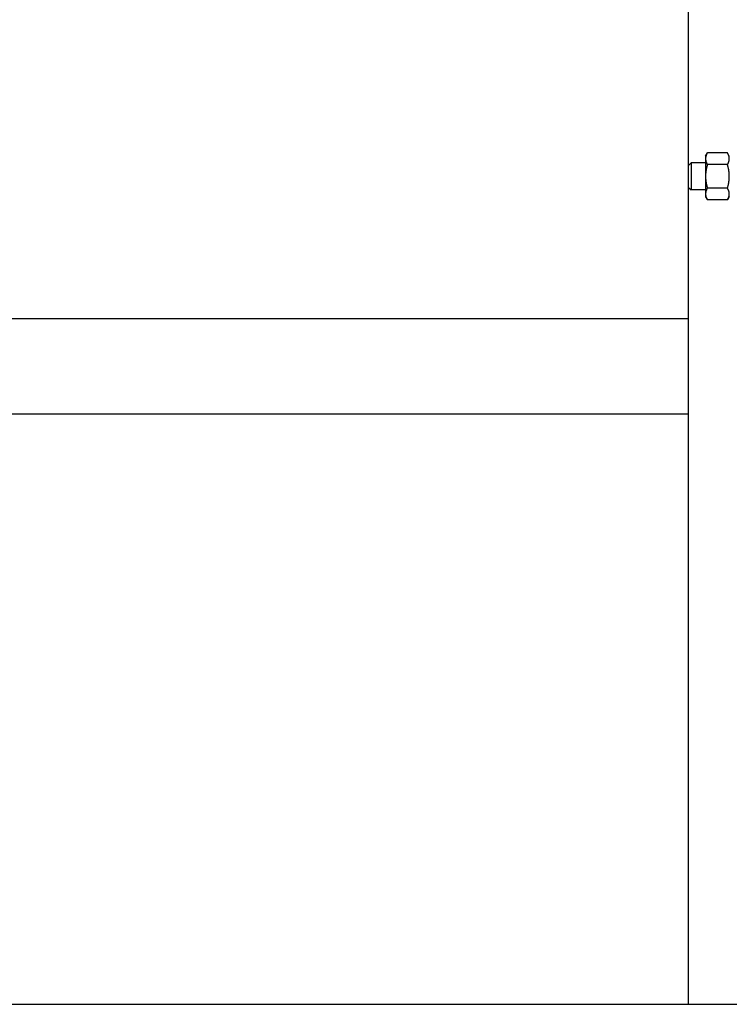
# Model space of a CAD drawing. Header units: inches. Extents: x 18 to 846, y -44 to 561.
# Tile 533 of 642: x 738 to 751, y 190 to 209. Entities that reach past the tile are written whole.
import ezdxf

# ---------------------------------------------------------------- set-up
doc = ezdxf.new("R2010")
doc.units = ezdxf.units.IN
doc.header["$LTSCALE"] = 24
doc.header["$MEASUREMENT"] = 0
doc.layers.add('Visible (ANSI)', color=7, linetype='Continuous', lineweight=30)

msp = doc.modelspace()

# ---------------------------------------------------------------- linework, layer by layer
at = {"layer": 'Visible (ANSI)'}
for p, q in [((750.0008, 205.90931), (750.0008, 208.9565)), ((750.3128, 206.0815), (750.3463, 206.13951)), ((750.3128, 206.0815), (750.3128, 206.03126)), ((750.3128, 206.03126), (750.3128, 205.7065)), ((750.71731, 206.13951), (750.3463, 206.13951)), ((750.7508, 206.0815), (750.71731, 206.13951)), ((750.0008, 205.90931), (750.04658, 205.9565)), ((750.0008, 205.50369), (750.0008, 205.90931)), ((750.04658, 205.9565), (750.04658, 205.4565)), ((750.3128, 205.9565), (750.04658, 205.9565)), ((750.71731, 205.92301), (750.3463, 205.92301)), ((750.3128, 205.7065), (750.3128, 205.38174)), ((750.0008, 205.50369), (750.04658, 205.4565)), ((750.0008, 190.4565), (750.0008, 205.50369)), ((750.71731, 205.49), (750.3463, 205.49)), ((750.3128, 205.4565), (750.04658, 205.4565)), ((750.3128, 205.38174), (750.3128, 205.3315)), ((750.3128, 205.3315), (750.3463, 205.27349)), ((750.7508, 205.3315), (750.71731, 205.27349)), ((750.71731, 205.27349), (750.3463, 205.27349)), ((750.0008, 203.0815), (713.2058, 203.0815)), ((713.2058, 201.3315), (750.0008, 201.3315)), ((673.0008, 190.4565), (753.97047, 190.4565))]:
    msp.add_line(p, q, dxfattribs=at)
for points in [[(750.3463, 206.13951), (750.3128, 206.0815), (750.3128, 206.03126)], [(750.3128, 206.03126), (750.3128, 205.98102), (750.3463, 205.92301)], [(750.7508, 206.03126), (750.7508, 206.0815), (750.71731, 206.13951)], [(750.71731, 205.92301), (750.7508, 205.98102), (750.7508, 206.03126)], [(750.3463, 205.92301), (750.3128, 205.80698), (750.3128, 205.7065)], [(750.7508, 205.7065), (750.7508, 205.80698), (750.71731, 205.92301)], [(750.3128, 205.7065), (750.3128, 205.60602), (750.3463, 205.49)], [(750.71731, 205.49), (750.7508, 205.60602), (750.7508, 205.7065)], [(750.3463, 205.49), (750.3128, 205.43198), (750.3128, 205.38174)], [(750.7508, 205.38174), (750.7508, 205.43198), (750.71731, 205.49)], [(750.3128, 205.38174), (750.3128, 205.3315), (750.3463, 205.27349)], [(750.71731, 205.27349), (750.7508, 205.3315), (750.7508, 205.38174)]]:
    msp.add_rational_spline(points, [1, 1.0379548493, 1], degree=2, dxfattribs=at)

doc.saveas('drawing.dxf')
